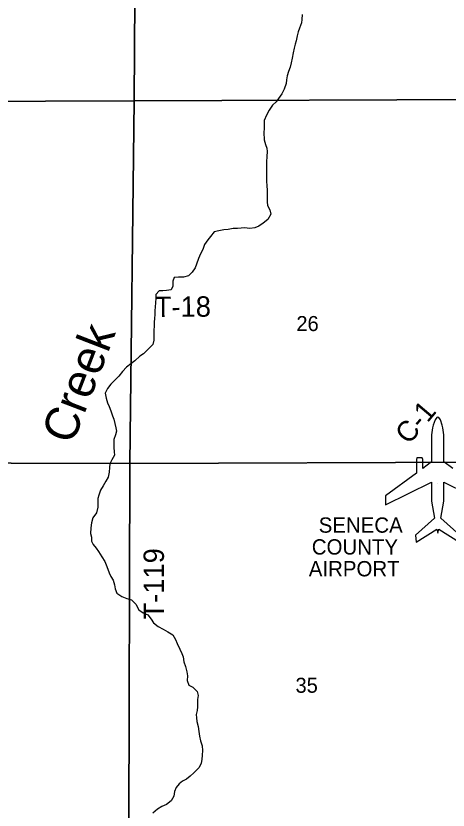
# Model space of a CAD drawing. Extents: x 1772825 to 1773716, y 1138558 to 1139032.
# Drawn here: x 1772826.822 to 1772827.425, y 1138561.147 to 1138562.254 of the extents above; entities that cross this region are included whole.
import ezdxf

# ---------------------------------------------------------------- set-up
doc = ezdxf.new("R2010")
doc.units = 0
for name, color, linetype in [('GM_X_Airport_Class_2', 7, 'Continuous'), ('GM_X_Airport_Location_Class_2', 7, 'Continuous'), ('GM_X_Airport_Text_Class_2', 7, 'Continuous'), ('GM_X_County_Road_Text', 7, 'Continuous'), ('GM_X_Minor_River', 7, 'Continuous'), ('GM_X_Minor_River_Text', 7, 'Continuous'), ('GM_X_Section', 7, 'Continuous'), ('GM_X_Section_Text', 7, 'Continuous'), ('GM_X_Township_Road_Text', 7, 'Continuous')]:
    doc.layers.add(name, color=color, linetype=linetype)

msp = doc.modelspace()

# ---------------------------------------------------------------- linework, layer by layer
at = {"layer": 'GM_X_Airport_Class_2'}
for points in [[(1772827.4315, 1138561.6233), (1772827.4191, 1138561.6325), (1772827.4191, 1138561.6325), (1772827.4191, 1138561.6702), (1772827.4179, 1138561.6801), (1772827.4168, 1138561.6837), (1772827.4143, 1138561.6909), (1772827.4119, 1138561.6942), (1772827.4106, 1138561.6947), (1772827.4092, 1138561.6942), (1772827.4069, 1138561.6909), (1772827.4043, 1138561.6837), (1772827.4033, 1138561.6801), (1772827.402, 1138561.6702), (1772827.402, 1138561.6325), (1772827.3897, 1138561.6233), (1772827.3897, 1138561.636), (1772827.389, 1138561.6383), (1772827.3816, 1138561.6383), (1772827.381, 1138561.636), (1772827.381, 1138561.6169), (1772827.3377, 1138561.5849), (1772827.3377, 1138561.5727), (1772827.402, 1138561.6044), (1772827.402, 1138561.5777), (1772827.4063, 1138561.5541), (1772827.3798, 1138561.5303), (1772827.3803, 1138561.5206), (1772827.4092, 1138561.5385), (1772827.4106, 1138561.5333), (1772827.4119, 1138561.5385), (1772827.4409, 1138561.5206)], [(1772827.4413, 1138561.5303), (1772827.4148, 1138561.5541), (1772827.4191, 1138561.5777), (1772827.4191, 1138561.6044), (1772827.4834, 1138561.5727)]]:
    msp.add_lwpolyline(points, dxfattribs=at)
at = {"layer": 'GM_X_Airport_Location_Class_2'}
msp.add_line((1772827.4106, 1138561.6017), (1772827.4106, 1138561.6017), dxfattribs=at)
at = {"layer": 'GM_X_Minor_River'}
for points in [[(1772827.2217, 1138562.2559), (1772827.2211, 1138562.2491), (1772827.2205, 1138562.2443), (1772827.218, 1138562.2371), (1772827.2158, 1138562.2318), (1772827.2145, 1138562.2263), (1772827.2133, 1138562.2195), (1772827.2119, 1138562.2146), (1772827.2105, 1138562.2093), (1772827.209, 1138562.2027), (1772827.2076, 1138562.1953), (1772827.2062, 1138562.1888), (1772827.2047, 1138562.1828), (1772827.2027, 1138562.1767), (1772827.2006, 1138562.1707), (1772827.1996, 1138562.1652), (1772827.1994, 1138562.1597), (1772827.1967, 1138562.1521), (1772827.193, 1138562.1455), (1772827.1886, 1138562.1392), (1772827.1851, 1138562.1343)], [(1772827.1851, 1138562.1343), (1772827.1804, 1138562.1296), (1772827.1758, 1138562.1226), (1772827.1717, 1138562.1158), (1772827.1688, 1138562.1081), (1772827.1687, 1138562.0973), (1772827.1683, 1138562.0918), (1772827.1686, 1138562.0815), (1772827.1703, 1138562.0747), (1772827.1725, 1138562.0699), (1772827.1729, 1138562.0652), (1772827.1723, 1138562.058), (1772827.172, 1138562.0506), (1772827.1718, 1138562.0455), (1772827.1717, 1138562.0401), (1772827.1719, 1138562.0352), (1772827.1717, 1138562.0291), (1772827.1718, 1138562.0238), (1772827.1723, 1138562.0174), (1772827.1727, 1138562.0113), (1772827.1726, 1138562.0014), (1772827.1727, 1138561.9948), (1772827.1731, 1138561.99), (1772827.1767, 1138561.9836), (1772827.1777, 1138561.9777), (1772827.1737, 1138561.9705), (1772827.1672, 1138561.9652), (1772827.1611, 1138561.9609), (1772827.1558, 1138561.9587), (1772827.1488, 1138561.9578), (1772827.1414, 1138561.9586), (1772827.1366, 1138561.9582), (1772827.1315, 1138561.9577), (1772827.1256, 1138561.9579), (1772827.1182, 1138561.9565), (1772827.1125, 1138561.9558), (1772827.1055, 1138561.9545), (1772827.099, 1138561.9532), (1772827.0937, 1138561.9468), (1772827.09, 1138561.9419), (1772827.0854, 1138561.9353), (1772827.0829, 1138561.9287), (1772827.08, 1138561.9224), (1772827.0771, 1138561.9158), (1772827.0744, 1138561.9082), (1772827.0725, 1138561.9031), (1772827.0684, 1138561.8969), (1772827.0629, 1138561.8916), (1772827.0561, 1138561.89), (1772827.0492, 1138561.89), (1772827.043, 1138561.8893), (1772827.0414, 1138561.8844), (1772827.0414, 1138561.8774), (1772827.039, 1138561.8721), (1772827.0326, 1138561.8712), (1772827.0273, 1138561.8708), (1772827.0222, 1138561.8707), (1772827.0176, 1138561.8656), (1772827.0175, 1138561.8607), (1772827.0169, 1138561.854), (1772827.0167, 1138561.8487), (1772827.0163, 1138561.8428), (1772827.016, 1138561.8377), (1772827.0158, 1138561.8322), (1772827.0154, 1138561.8273), (1772827.0152, 1138561.8212), (1772827.0149, 1138561.8165), (1772827.0147, 1138561.81), (1772827.0146, 1138561.8022), (1772827.0133, 1138561.796), (1772827.0066, 1138561.789), (1772827.0005, 1138561.7832), (1772826.9951, 1138561.7798), (1772826.9882, 1138561.7732), (1772826.9827, 1138561.7689), (1772826.9768, 1138561.7644), (1772826.9712, 1138561.7584), (1772826.9661, 1138561.7519), (1772826.9602, 1138561.7465), (1772826.955, 1138561.7408), (1772826.9504, 1138561.7348), (1772826.9471, 1138561.7284), (1772826.9482, 1138561.7215), (1772826.9501, 1138561.7149), (1772826.9523, 1138561.7097), (1772826.9549, 1138561.7034), (1772826.9571, 1138561.6966), (1772826.959, 1138561.6918), (1772826.9603, 1138561.6861), (1772826.962, 1138561.6801), (1772826.9625, 1138561.6753), (1772826.9611, 1138561.6702), (1772826.959, 1138561.6638), (1772826.959, 1138561.659), (1772826.9591, 1138561.6526), (1772826.9596, 1138561.6465), (1772826.9598, 1138561.6417), (1772826.9561, 1138561.6353), (1772826.9532, 1138561.6298), (1772826.9528, 1138561.6247), (1772826.9524, 1138561.6183)], [(1772826.9524, 1138561.6183), (1772826.951, 1138561.6111), (1772826.9478, 1138561.6056), (1772826.9441, 1138561.5992), (1772826.9405, 1138561.5929), (1772826.9379, 1138561.5861), (1772826.9368, 1138561.5812), (1772826.9367, 1138561.5738), (1772826.9369, 1138561.5691), (1772826.9347, 1138561.5615), (1772826.9297, 1138561.5543), (1772826.928, 1138561.5473), (1772826.927, 1138561.5403), (1772826.9267, 1138561.5325), (1772826.9278, 1138561.5274), (1772826.928, 1138561.5221), (1772826.93, 1138561.5173), (1772826.9342, 1138561.5123), (1772826.9374, 1138561.5074), (1772826.9424, 1138561.5001), (1772826.9464, 1138561.4938), (1772826.9484, 1138561.4889), (1772826.9505, 1138561.4828), (1772826.9523, 1138561.4779), (1772826.9546, 1138561.4725), (1772826.9579, 1138561.4678), (1772826.96, 1138561.4611), (1772826.9607, 1138561.4556), (1772826.9633, 1138561.4493), (1772826.9703, 1138561.4447), (1772826.9769, 1138561.4422), (1772826.9837, 1138561.4403), (1772826.9896, 1138561.4341), (1772826.9937, 1138561.4263), (1772827.0001, 1138561.4221), (1772827.0065, 1138561.4192), (1772827.0112, 1138561.4131), (1772827.0142, 1138561.4081), (1772827.0209, 1138561.4032), (1772827.0277, 1138561.3991), (1772827.0345, 1138561.3955), (1772827.0414, 1138561.3914), (1772827.045, 1138561.3848), (1772827.0472, 1138561.3791), (1772827.0508, 1138561.3716), (1772827.054, 1138561.3655), (1772827.0555, 1138561.3606), (1772827.0567, 1138561.3538), (1772827.0588, 1138561.3471), (1772827.0608, 1138561.3399), (1772827.0617, 1138561.334), (1772827.0613, 1138561.3275), (1772827.0635, 1138561.3214), (1772827.0692, 1138561.3184), (1772827.0752, 1138561.3126), (1772827.0765, 1138561.3069), (1772827.0755, 1138561.3014), (1772827.0757, 1138561.2957), (1772827.0758, 1138561.291), (1772827.075, 1138561.2859), (1772827.074, 1138561.2802), (1772827.0742, 1138561.2755), (1772827.0747, 1138561.2705), (1772827.0764, 1138561.2637), (1772827.0775, 1138561.2568), (1772827.0784, 1138561.2502), (1772827.08, 1138561.2435), (1772827.0821, 1138561.2367), (1772827.0826, 1138561.2302), (1772827.0822, 1138561.2238), (1772827.0815, 1138561.2177), (1772827.0807, 1138561.2124), (1772827.078, 1138561.2064), (1772827.0706, 1138561.1992), (1772827.0654, 1138561.1943), (1772827.0601, 1138561.1904), (1772827.0549, 1138561.1874), (1772827.05, 1138561.1836), (1772827.046, 1138561.1785), (1772827.0436, 1138561.1728), (1772827.0428, 1138561.1666), (1772827.0388, 1138561.16), (1772827.0323, 1138561.1547), (1772827.0257, 1138561.1521), (1772827.0201, 1138561.1484), (1772827.0135, 1138561.1429)]]:
    msp.add_lwpolyline(points, dxfattribs=at)
at = {"layer": 'GM_X_Section'}
for points in [[(1772826.4997, 1138562.64), (1772826.9906, 1138562.6389), (1772826.9874, 1138562.1357), (1772826.4919, 1138562.1338)], [(1772826.9906, 1138562.6389), (1772827.488, 1138562.6409), (1772827.476, 1138562.1375), (1772826.9874, 1138562.1357)], [(1772827.476, 1138562.1375), (1772827.4752, 1138561.6322), (1772826.9813, 1138561.6303), (1772826.9874, 1138562.1357)], [(1772826.9874, 1138562.1357), (1772826.9813, 1138561.6303), (1772826.4849, 1138561.6314), (1772826.4919, 1138562.1338)], [(1772826.4849, 1138561.6314), (1772826.9813, 1138561.6303), (1772826.9799, 1138561.1276), (1772826.9762, 1138561.1277), (1772826.4923, 1138561.13), (1772826.4783, 1138561.1299)], [(1772826.9813, 1138561.6303), (1772827.4752, 1138561.6322), (1772827.4796, 1138561.1316), (1772827.4741, 1138561.1315), (1772826.9799, 1138561.1276)]]:
    msp.add_lwpolyline(points, close=True, dxfattribs=at)

# ---------------------------------------------------------------- texts
at = {"layer": 'GM_X_Airport_Text_Class_2'}
for s, p in [('SENECA', (1772827.2446, 1138561.5337)), ('COUNTY', (1772827.235, 1138561.5033)), ('AIRPORT', (1772827.2308, 1138561.4729))]:
    msp.add_text(s, height=0.02131, rotation=0, dxfattribs=at).set_placement(p)
at = {"layer": 'GM_X_County_Road_Text'}
msp.add_text('C-1', height=0.02841, rotation=49.7373, dxfattribs=at).set_placement((1772827.3704, 1138561.6555))
at = {"layer": 'GM_X_Minor_River_Text'}
msp.add_text('Creek', height=0.04737, rotation=68.8926, dxfattribs=at).set_placement((1772826.9012, 1138561.6551))
at = {"layer": 'GM_X_Section_Text'}
for s, p in [('26', (1772827.2135, 1138561.8148)), ('35', (1772827.2123, 1138561.3106))]:
    msp.add_text(s, height=0.02093, rotation=0, dxfattribs=at).set_placement(p)
at = {"layer": 'GM_X_Township_Road_Text'}
for s, rotation, p in [('T-18', 0.3528, (1772827.0163, 1138561.8344)), ('T-119', 90, (1772827.0289, 1138561.4129))]:
    msp.add_text(s, height=0.02841, rotation=rotation, dxfattribs=at).set_placement(p)

doc.saveas('drawing.dxf')
